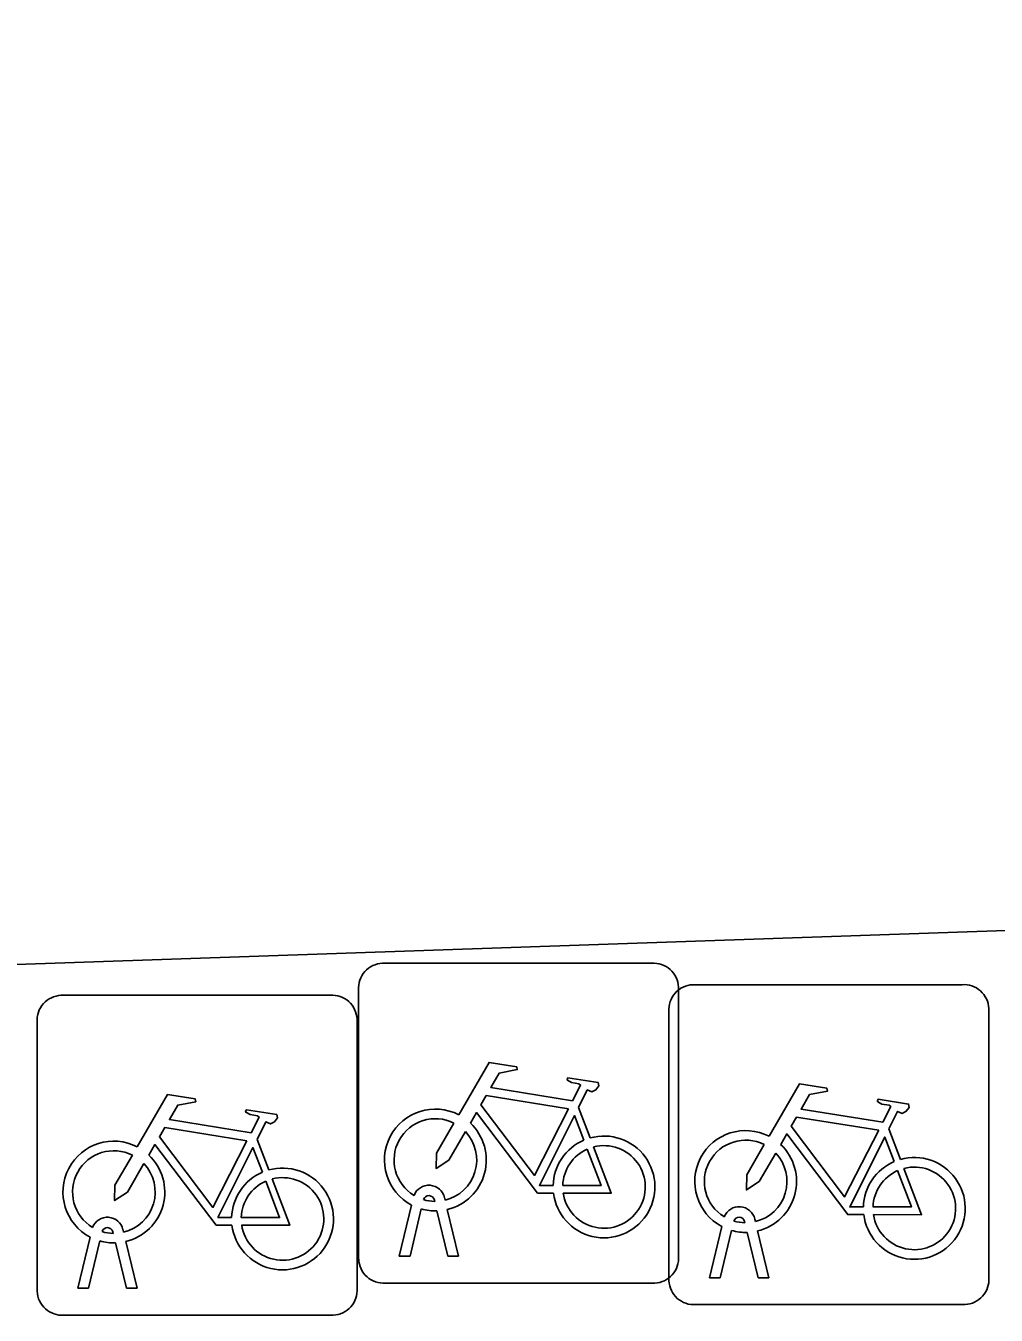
# Model space of a CAD drawing. Extents: x 160557 to 161245, y 385330 to 386505.
# Drawn here: x 160796.262 to 160799.293, y 386231.309 to 386235.336 of the extents above; entities that cross this region are included whole.
import ezdxf

# ---------------------------------------------------------------- set-up
doc = ezdxf.new("R2010")
doc.units = 0
doc.layers.add('IMGEO_Fietsenrek', color=7, linetype='Continuous')
doc.layers.add('IMGEO_Rijbaan_lokaal_open', color=7, linetype='Continuous')

msp = doc.modelspace()

# ---------------------------------------------------------------- linework, layer by layer
at = {"layer": 'IMGEO_Fietsenrek'}
for p, q in [((160797.3759, 386232.4085), (160798.2168, 386232.4085)), ((160798.2168, 386232.4085), (160797.3759, 386232.4085)), ((160798.3449, 386232.3415), (160799.1858, 386232.3415)), ((160799.1858, 386232.3415), (160798.3449, 386232.3415)), ((160796.3719, 386232.3085), (160797.2128, 386232.3085)), ((160797.2128, 386232.3085), (160796.3719, 386232.3085)), ((160797.3015, 386231.4839), (160797.3015, 386232.3248)), ((160797.3015, 386232.3248), (160797.3015, 386231.4839)), ((160798.3005, 386232.3341), (160798.3005, 386231.4932)), ((160798.3005, 386231.4932), (160798.3005, 386232.3341)), ((160798.2705, 386231.4169), (160798.2705, 386232.2578)), ((160798.2705, 386232.2578), (160798.2705, 386231.4169)), ((160799.2695, 386232.2671), (160799.2695, 386231.4262)), ((160799.2695, 386231.4262), (160799.2695, 386232.2671)), ((160796.2975, 386231.3839), (160796.2975, 386232.2248)), ((160796.2975, 386232.2248), (160796.2975, 386231.3839)), ((160797.2965, 386232.2341), (160797.2965, 386231.3932)), ((160797.2965, 386231.3932), (160797.2965, 386232.2341)), ((160797.9882, 386231.9582), (160798.0245, 386231.863)), ((160796.9842, 386231.8582), (160797.0205, 386231.763)), ((160798.9572, 386231.8912), (160798.9935, 386231.796)), ((160797.4285, 386231.4933), (160797.4668, 386231.6533)), ((160797.5389, 386231.6649), (160797.5379, 386231.6692)), ((160797.5696, 386231.6764), (160797.5714, 386231.6685)), ((160797.4972, 386231.6411), (160797.4619, 386231.4933)), ((160797.58, 386231.4933), (160797.5461, 386231.635)), ((160797.5784, 386231.6393), (160797.6134, 386231.4933)), ((160796.5656, 386231.5764), (160796.5674, 386231.5685)), ((160798.3975, 386231.4263), (160798.4358, 386231.5863)), ((160798.4662, 386231.5741), (160798.4309, 386231.4263)), ((160798.5079, 386231.5979), (160798.5069, 386231.6022)), ((160798.5386, 386231.6094), (160798.5404, 386231.6015)), ((160798.5474, 386231.5723), (160798.5824, 386231.4263)), ((160796.4245, 386231.3933), (160796.4628, 386231.5533)), ((160796.4932, 386231.5411), (160796.4579, 386231.3933)), ((160796.5349, 386231.5649), (160796.5339, 386231.5692)), ((160796.576, 386231.3933), (160796.5421, 386231.535)), ((160796.5744, 386231.5393), (160796.6094, 386231.3933)), ((160798.549, 386231.4263), (160798.5151, 386231.568)), ((160797.4619, 386231.4933), (160797.4285, 386231.4933)), ((160797.6134, 386231.4933), (160797.58, 386231.4933)), ((160798.4309, 386231.4263), (160798.3975, 386231.4263)), ((160798.5824, 386231.4263), (160798.549, 386231.4263)), ((160796.4579, 386231.3933), (160796.4245, 386231.3933)), ((160796.6094, 386231.3933), (160796.576, 386231.3933)), ((160798.2261, 386231.4095), (160797.3852, 386231.4095)), ((160797.3852, 386231.4095), (160798.2261, 386231.4095)), ((160799.1951, 386231.3425), (160798.3542, 386231.3425)), ((160798.3542, 386231.3425), (160799.1951, 386231.3425)), ((160797.2221, 386231.3095), (160796.3812, 386231.3095)), ((160796.3812, 386231.3095), (160797.2221, 386231.3095))]:
    msp.add_line(p, q, dxfattribs=at)
for points in [[(160797.6141, 386231.9352), (160797.7088, 386232.0987), (160797.795, 386232.0849), (160797.7967, 386232.0762), (160797.7406, 386232.0653), (160797.7144, 386232.02), (160797.9696, 386231.9792)], [(160797.9696, 386231.9792), (160797.9946, 386232.028), (160797.9895, 386232.032), (160797.9663, 386232.0357), (160797.9536, 386232.0432), (160797.9526, 386232.0463), (160797.9548, 386232.0509), (160798.0496, 386232.0358), (160798.0519, 386232.0255), (160798.0425, 386232.0131), (160798.0301, 386232.0067), (160798.0156, 386232.0129), (160797.9882, 386231.9582)], [(160798.5831, 386231.8682), (160798.6778, 386232.0317), (160798.764, 386232.0179), (160798.7657, 386232.0092), (160798.7096, 386231.9983), (160798.6834, 386231.953), (160798.9386, 386231.9122)], [(160796.6101, 386231.8352), (160796.7048, 386231.9987), (160796.791, 386231.9849), (160796.7927, 386231.9762), (160796.7366, 386231.9653), (160796.7104, 386231.92), (160796.9656, 386231.8792)], [(160797.9567, 386231.954), (160797.6999, 386231.995), (160797.6832, 386231.9662), (160797.8502, 386231.7459), (160797.9567, 386231.954)], [(160798.9386, 386231.9122), (160798.9636, 386231.961), (160798.9585, 386231.965), (160798.9353, 386231.9687), (160798.9226, 386231.9762), (160798.9216, 386231.9793), (160798.9238, 386231.9839), (160799.0186, 386231.9688), (160799.0209, 386231.9585), (160799.0115, 386231.9461), (160798.9991, 386231.9397), (160798.9846, 386231.9459), (160798.9572, 386231.8912)], [(160796.9656, 386231.8792), (160796.9906, 386231.928), (160796.9855, 386231.932), (160796.9623, 386231.9357), (160796.9496, 386231.9432), (160796.9486, 386231.9463), (160796.9508, 386231.9509), (160797.0456, 386231.9358), (160797.0479, 386231.9255), (160797.0385, 386231.9131), (160797.0261, 386231.9067), (160797.0116, 386231.9129), (160796.9842, 386231.8582)], [(160797.9098, 386231.6905), (160797.8601, 386231.6906), (160797.6694, 386231.9423), (160797.6504, 386231.9095)], [(160796.9527, 386231.854), (160796.6959, 386231.895), (160796.6792, 386231.8662), (160796.8462, 386231.6459), (160796.9527, 386231.854)], [(160797.6348, 386231.8827), (160797.5832, 386231.7935), (160797.5433, 386231.7675), (160797.5445, 386231.815), (160797.599, 386231.9092)], [(160798.0047, 386231.856), (160797.9754, 386231.9328), (160797.866, 386231.7147), (160797.9087, 386231.7146)], [(160798.9257, 386231.887), (160798.6689, 386231.928), (160798.6522, 386231.8992), (160798.8192, 386231.6789), (160798.9257, 386231.887)], [(160798.8788, 386231.6235), (160798.8291, 386231.6236), (160798.6384, 386231.8753), (160798.6194, 386231.8425)], [(160798.9737, 386231.789), (160798.9444, 386231.8658), (160798.835, 386231.6477), (160798.8777, 386231.6476)], [(160796.9058, 386231.5905), (160796.8561, 386231.5906), (160796.6654, 386231.8423), (160796.6464, 386231.8095)], [(160797.0007, 386231.756), (160796.9714, 386231.8328), (160796.862, 386231.6147), (160796.9047, 386231.6146)], [(160797.9387, 386231.7145), (160798.0586, 386231.7143), (160798.0154, 386231.8279)], [(160798.0352, 386231.8348), (160798.0902, 386231.6902), (160797.9401, 386231.6905)], [(160798.6038, 386231.8157), (160798.5522, 386231.7265), (160798.5123, 386231.7005), (160798.5135, 386231.748), (160798.568, 386231.8422)], [(160796.6308, 386231.7827), (160796.5792, 386231.6935), (160796.5393, 386231.6675), (160796.5405, 386231.715), (160796.595, 386231.8092)], [(160797.0312, 386231.7348), (160797.0862, 386231.5902), (160796.9361, 386231.5905)], [(160798.9077, 386231.6475), (160799.0276, 386231.6473), (160798.9844, 386231.7609)], [(160799.0042, 386231.7678), (160799.0592, 386231.6232), (160798.9091, 386231.6235)], [(160796.9347, 386231.6145), (160797.0546, 386231.6143), (160797.0114, 386231.7279)]]:
    msp.add_lwpolyline(points, dxfattribs=at)
for centre, radius, start, end in [((160797.3792, 386232.3306), 0.0779, 92.4484, 184.2845), ((160797.3792, 386232.3306), 0.0779, 92.4484, 184.2845), ((160798.2226, 386232.3308), 0.0779, 2.4484, 94.2845), ((160798.2226, 386232.3308), 0.0779, 2.4484, 94.2845), ((160798.3482, 386232.2636), 0.0779, 92.4484, 184.2845), ((160798.3482, 386232.2636), 0.0779, 92.4484, 184.2845), ((160799.1916, 386232.2638), 0.0779, 2.4484, 94.2845), ((160799.1916, 386232.2638), 0.0779, 2.4484, 94.2845), ((160796.3752, 386232.2306), 0.0779, 92.4484, 184.2845), ((160796.3752, 386232.2306), 0.0779, 92.4484, 184.2845), ((160797.2186, 386232.2308), 0.0779, 2.4484, 94.2845), ((160797.2186, 386232.2308), 0.0779, 2.4484, 94.2845), ((160797.5411, 386231.7939), 0.159, 62.6766, 242.1369), ((160797.5411, 386231.7939), 0.129, 63.3192, 238.903), ((160797.5411, 386231.7939), 0.159, 283.5766, 46.6042), ((160796.5371, 386231.6939), 0.159, 62.6766, 242.1369), ((160797.5411, 386231.7939), 0.129, 283.6043, 43.4302), ((160798.0677, 386231.7099), 0.159, 113.3408, 178.3217), ((160798.0677, 386231.7099), 0.159, 187.0065, 105.7708), ((160798.5101, 386231.7269), 0.159, 62.6766, 242.1369), ((160798.5101, 386231.7269), 0.129, 63.3192, 238.903), ((160796.5371, 386231.6939), 0.129, 63.3192, 238.903), ((160798.0677, 386231.7099), 0.129, 113.923, 177.9556), ((160798.0677, 386231.7099), 0.129, 188.6715, 104.5883), ((160798.5101, 386231.7269), 0.129, 283.6043, 43.4302), ((160798.5101, 386231.7269), 0.159, 283.5766, 46.6042), ((160796.5371, 386231.6939), 0.129, 283.6043, 43.4302), ((160796.5371, 386231.6939), 0.159, 283.5766, 46.6042), ((160799.0367, 386231.6429), 0.159, 113.3408, 178.3217), ((160799.0367, 386231.6429), 0.159, 187.0065, 105.7708), ((160797.0637, 386231.6099), 0.159, 113.3408, 178.3217), ((160797.0637, 386231.6099), 0.159, 187.0065, 105.7708), ((160797.0637, 386231.6099), 0.129, 188.6715, 104.5883), ((160799.0367, 386231.6429), 0.129, 113.923, 177.9556), ((160799.0367, 386231.6429), 0.129, 188.6715, 104.5883), ((160797.0637, 386231.6099), 0.129, 113.923, 177.9556), ((160797.5209, 386231.6653), 0.0499, 12.8025, 158.6934), ((160797.5209, 386231.6653), 0.0174, 12.8025, 163.4502), ((160797.5411, 386231.7939), 0.129, 253.415, 269.0204), ((160796.5169, 386231.5653), 0.0499, 12.8025, 158.6934), ((160797.5411, 386231.7939), 0.159, 253.9967, 271.7867), ((160798.4899, 386231.5983), 0.0499, 12.8025, 158.6934), ((160798.4899, 386231.5983), 0.0174, 12.8025, 163.4502), ((160796.5169, 386231.5653), 0.0174, 12.8025, 163.4502), ((160798.5101, 386231.7269), 0.159, 253.9967, 271.7867), ((160798.5101, 386231.7269), 0.129, 253.415, 269.0204), ((160796.5371, 386231.6939), 0.159, 253.9967, 271.7867), ((160796.5371, 386231.6939), 0.129, 253.415, 269.0204), ((160798.2228, 386231.4874), 0.0779, 272.4484, 4.2845), ((160798.2228, 386231.4874), 0.0779, 272.4484, 4.2845), ((160797.3794, 386231.4872), 0.0779, 182.4484, 274.2845), ((160797.3794, 386231.4872), 0.0779, 182.4484, 274.2845), ((160798.3484, 386231.4202), 0.0779, 182.4484, 274.2845), ((160798.3484, 386231.4202), 0.0779, 182.4484, 274.2845), ((160799.1918, 386231.4204), 0.0779, 272.4484, 4.2845), ((160799.1918, 386231.4204), 0.0779, 272.4484, 4.2845), ((160796.3754, 386231.3872), 0.0779, 182.4484, 274.2845), ((160796.3754, 386231.3872), 0.0779, 182.4484, 274.2845), ((160797.2188, 386231.3874), 0.0779, 272.4484, 4.2845), ((160797.2188, 386231.3874), 0.0779, 272.4484, 4.2845)]:
    msp.add_arc(centre, radius, start, end, dxfattribs=at)
at = {"layer": 'IMGEO_Rijbaan_lokaal_open'}
msp.add_lwpolyline([(160773.601, 386232.427), (160773.55, 386232.945), (160773.585, 386232.947), (160772.723, 386259.502), (160779.18, 386259.756), (160779.996, 386233.226), (160780.051, 386231.849), (160793.688, 386232.317), (160806.667, 386232.763), (160836.092, 386233.774), (160836.049, 386235.257), (160834.783, 386270.735)], dxfattribs=at)

doc.saveas('drawing.dxf')
